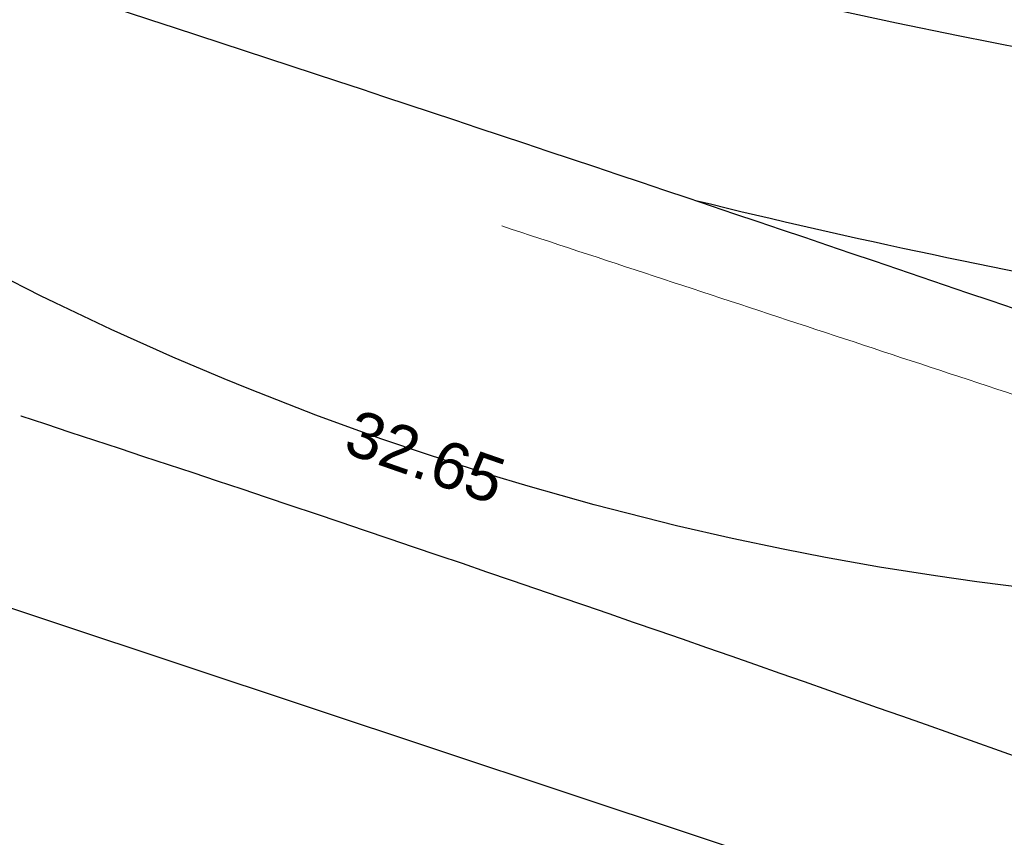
# Model space of a CAD drawing. Header units: metres. Extents: x -5203299 to 2078834, y 245743 to 5816291.
# Tile 843 of 1056: x 366536.49 to 366544.17, y 5814011.99 to 5814018.37. Entities that reach past the tile are written whole.
import ezdxf

# ---------------------------------------------------------------- set-up
doc = ezdxf.new("R2010")
doc.units = ezdxf.units.M
doc.header["$LTSCALE"] = 0.5
for name, color, linetype, lineweight in [('99.02_Vermesserplan-Höhe SWP', 7, 'Continuous', 18), ('99.04_Ausf Ketziner Str-S-Achse-Berechnungen', 7, 'Continuous', 20), ('99.04_Erschließung_VP-KRA_S-LP-Krampnitz 1.BA$0$S-Achse-Berechn', 255, 'Continuous', 20), ('AutoTurn-Lastzug mit Sattelzug', 7, 'Continuous', 9), ('Keine', 7, 'Continuous', 9)]:
    doc.layers.add(name, color=color, linetype=linetype, lineweight=lineweight)
doc.layers.add('99.04_Ausf Ketziner Str-S-Markierung-Hilfslinien', color=6, linetype='Continuous', lineweight=25, true_color=0xff00ff)
doc.styles.add('Arial', font='arial.ttf')

# ---------------------------------------------------------------- blocks, each defined once
blk = doc.blocks.new('_23-07-06_Massenplan_TB_Weiterführende Schule (3D)')
at = {"layer": '99.04_Ausf Ketziner Str-S-Achse-Berechnungen', "linetype": 'Continuous', "flags": 128}
for points in [[(-55.2894, -187.3424, -0.005584), (-43.6696, -191.2923), (-43.6696, -191.2923, 0.090619), (-31.7467, -193.1931), (-31.7467, -193.1931)], [(-56.3009, -190.431), (-56.3009, -190.431, -0.01056), (-44.1374, -194.7012), (-44.1374, -194.7012), (-44.1374, -194.7012, 0.090817), (-31.6538, -196.942), (-31.6538, -196.942), (-24.7979, -196.9178, -0.212827), (-15.8575, -200.8662), (-15.8575, -200.8663)]]:
    blk.add_lwpolyline(points, format="xyb", dxfattribs=at)
at = {"layer": '99.04_Ausf Ketziner Str-S-Markierung-Hilfslinien', "flags": 128}
for points in [[(-275.3974, -118.2462), (-238.8421, -127.8071), (-238.8421, -127.8071, -0.015174), (-221.3781, -132.9456), (-221.3781, -132.9456), (-55.2894, -187.3424)], [(-55.2894, -187.3424), (-55.2894, -187.3424, -0.005584), (-43.6696, -191.2923), (-43.6696, -191.2923), (-43.6696, -191.2923, 0.090619), (-31.7467, -193.1931), (-31.7467, -193.1931)], [(-31.9989, -189.6894, -0.072522), (-43.6347, -190.0716, -0.032024), (-51.0314, -188.7562)], [(-56.3009, -190.431, -0.01056), (-44.1374, -194.7012), (-44.1374, -194.7012, 0.090817), (-31.6538, -196.942), (-31.6538, -196.942), (-29.8212, -196.9355)]]:
    blk.add_lwpolyline(points, format="xyb", dxfattribs=at)
blk.add_lwpolyline([(-96.1503, -178.7018), (-45.0368, -195.6994)], dxfattribs=at)
at = {"layer": '99.04_Erschließung_VP-KRA_S-LP-Krampnitz 1.BA$0$S-Achse-Berechn', "linetype": 'Continuous', "flags": 128}
blk.add_lwpolyline([(-52.5529, -188.9505), (-52.5529, -188.9505), (-52.5529, -188.9505, -0.000175), (-50.1785, -189.7322), (-50.1785, -189.7322), (-50.1785, -189.7322, -0.000268), (-47.8049, -190.5161), (-47.8048, -190.5161), (-47.8048, -190.5161, 0.057627), (-35.4451, -193.0778), (-35.4451, -193.0778), (-35.4451, -193.0778, -0.064035), (-23.1384, -195.7929)], format="xyb", dxfattribs=at)
at = {"layer": '99.02_Vermesserplan-Höhe SWP', "color": 7, "insert": (-53.0888, -190.5789), "char_height": 0.36, "attachment_point": 2, "rotation": 340.80084, "line_spacing_factor": 0.251004, "style": 'Arial'}
blk.add_mtext('32.65', dxfattribs=at)
blk = doc.blocks.new('Gruppe-1022')
at = {"layer": 'AutoTurn-Lastzug mit Sattelzug', "color": 252, "linetype": 'Continuous', "lineweight": 25, "true_color": 0x888888, "flags": 128}
for points in [[(-58.7895, -184.7459), (-55.4825, -185.7769), (-54.5085, -186.0629), (-53.8595, -186.2499), (-53.1195, -186.4579), (-52.2035, -186.7079), (-51.5345, -186.8829), (-50.7225, -187.0849), (-49.9475, -187.2659), (-49.4755, -187.3679), (-48.9965, -187.4669), (-48.4715, -187.5699)], [(-48.4205, -191.7779), (-48.8515, -191.7239), (-49.1735, -191.6779), (-49.6085, -191.6089), (-50.0305, -191.5339), (-50.3605, -191.4699), (-50.7565, -191.3859), (-51.1905, -191.2869), (-51.8335, -191.1229), (-52.3485, -190.9779), (-52.6605, -190.8839), (-53.1325, -190.7319), (-53.4945, -190.6089), (-54.0015, -190.4249), (-54.5245, -190.2209), (-54.7155, -190.1429), (-55.1175, -189.9719), (-55.5965, -189.7569), (-56.1415, -189.4969), (-56.4905, -189.3209)]]:
    blk.add_lwpolyline(points, dxfattribs=at)
blk = doc.blocks.new('Gruppe-1028')
at = {"layer": 'Keine', "color": 7, "transparency": 33554687}
blk.add_blockref('Gruppe-1022', (0, 0), dxfattribs=at)
blk = doc.blocks.new('_BE Phase 3 (2D)')
at = {"layer": 'Keine', "color": 7, "transparency": 33554687}
blk.add_blockref('Gruppe-1028', (0, 0), dxfattribs=at)

msp = doc.modelspace()

# ---------------------------------------------------------------- block references
at = {"layer": 'Keine', "color": 1}
msp.add_blockref('_23-07-06_Massenplan_TB_Weiterführende Schule (3D)', (366592.8035, 5814205.7079), dxfattribs=at)

# ---------------------------------------------------------------- next in the draw order: block references
msp.add_blockref('_BE Phase 3 (2D)', (366592.8035, 5814205.7079), dxfattribs=at)

doc.saveas('drawing.dxf')
